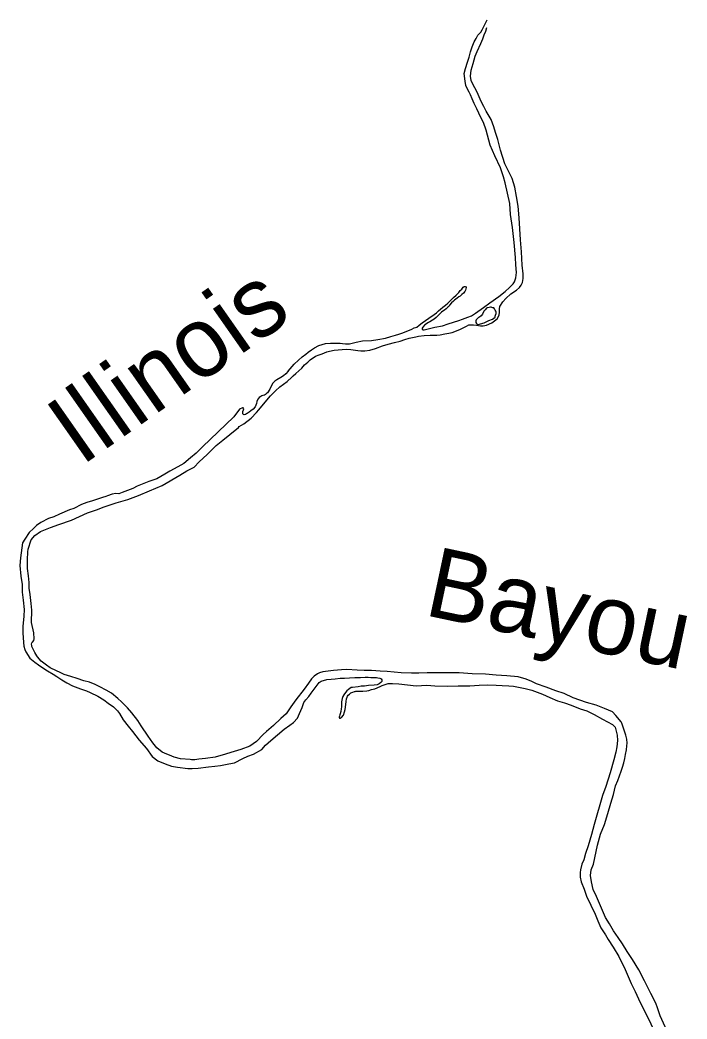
# Model space of a CAD drawing. Extents: x 1374139 to 1377472, y 1168351 to 1170484.
# Drawn here: x 1374450.4 to 1374500.8, y 1170176.4 to 1170251.8 of the extents above; entities that cross this region are included whole.
import ezdxf

# ---------------------------------------------------------------- set-up
doc = ezdxf.new("R2010")
doc.units = 0
doc.layers.add('Default', color=7, linetype='Continuous')

msp = doc.modelspace()

# ---------------------------------------------------------------- linework, layer by layer
at = {"layer": 'Default'}
for points in [[(1374487.441, 1170231.687), (1374487.631, 1170231.888), (1374487.74, 1170232.039), (1374487.849, 1170232.35), (1374487.888, 1170232.741), (1374487.847, 1170233.333), (1374487.815, 1170233.874), (1374487.722, 1170235.017), (1374487.589, 1170236.13), (1374487.446, 1170237.112), (1374487.374, 1170237.944), (1374487.04, 1170239.507), (1374486.908, 1170239.958), (1374486.687, 1170240.639), (1374486.254, 1170241.55), (1374485.902, 1170242.352), (1374485.791, 1170242.742), (1374485.589, 1170243.494), (1374485.387, 1170244.065), (1374485.196, 1170244.455), (1374484.885, 1170245.096), (1374484.703, 1170245.507), (1374484.532, 1170245.867), (1374484.422, 1170246.168), (1374484.321, 1170246.358), (1374484.16, 1170246.638), (1374484.07, 1170246.858), (1374484.009, 1170247.189), (1374483.937, 1170247.76), (1374484.036, 1170248.142), (1374484.195, 1170248.614), (1374484.304, 1170248.995), (1374484.423, 1170249.406), (1374484.532, 1170249.778), (1374484.69, 1170250.149), (1374484.84, 1170250.42), (1374484.979, 1170250.661), (1374485.188, 1170250.883), (1374485.308, 1170251.063), (1374485.417, 1170251.314), (1374485.586, 1170251.616), (1374485.666, 1170251.806)], [(1374471.463, 1170225.335), (1374471.682, 1170225.534), (1374471.891, 1170225.776), (1374472.151, 1170225.987), (1374472.31, 1170226.148), (1374472.729, 1170226.42), (1374472.999, 1170226.531), (1374473.219, 1170226.612), (1374473.578, 1170226.763), (1374473.768, 1170226.814), (1374474.138, 1170226.875), (1374474.437, 1170226.916), (1374475.037, 1170226.948), (1374475.387, 1170226.929), (1374475.917, 1170226.85), (1374476.147, 1170226.821), (1374476.437, 1170226.842), (1374476.827, 1170226.893), (1374477.237, 1170227.015), (1374477.786, 1170227.217), (1374478.205, 1170227.348), (1374478.685, 1170227.47), (1374479.105, 1170227.572), (1374479.474, 1170227.683), (1374479.794, 1170227.784), (1374480.293, 1170227.896), (1374480.503, 1170227.937), (1374480.913, 1170227.988), (1374481.363, 1170228.019), (1374481.643, 1170228.02), (1374481.883, 1170228.011), (1374482.133, 1170228.042), (1374482.492, 1170228.113), (1374482.792, 1170228.174), (1374483.022, 1170228.225), (1374483.621, 1170228.437), (1374483.821, 1170228.538), (1374484.12, 1170228.699), (1374484.28, 1170228.79), (1374484.42, 1170228.801), (1374484.64, 1170228.791), (1374484.86, 1170228.762), (1374485.16, 1170228.712), (1374485.38, 1170228.723), (1374485.63, 1170228.774), (1374486.019, 1170228.936), (1374486.438, 1170229.238), (1374486.588, 1170229.529), (1374486.617, 1170229.76), (1374486.596, 1170230.01), (1374486.626, 1170230.191), (1374486.865, 1170230.522), (1374487.094, 1170230.774), (1374487.473, 1170231.146), (1374487.882, 1170231.418), (1374488.121, 1170231.609), (1374488.231, 1170231.78), (1374488.34, 1170232.001), (1374488.389, 1170232.302), (1374488.398, 1170232.643), (1374488.327, 1170233.294), (1374488.254, 1170234.317), (1374488.201, 1170235.219), (1374488.077, 1170236.883), (1374488.024, 1170237.765), (1374487.892, 1170238.477), (1374487.77, 1170239.178), (1374487.569, 1170239.84), (1374487.016, 1170240.951), (1374486.673, 1170241.983), (1374486.471, 1170242.784), (1374486.309, 1170243.315), (1374486.168, 1170243.736), (1374485.977, 1170244.287), (1374485.605, 1170244.928), (1374485.414, 1170245.278), (1374485.233, 1170245.659), (1374484.931, 1170246.35), (1374484.74, 1170246.68), (1374484.589, 1170246.96), (1374484.479, 1170247.241), (1374484.428, 1170247.561), (1374484.476, 1170248.013), (1374484.615, 1170248.525), (1374484.773, 1170249.086), (1374484.912, 1170249.428), (1374485.191, 1170250.03), (1374485.35, 1170250.392), (1374485.459, 1170250.683), (1374485.568, 1170250.964), (1374485.657, 1170251.235)], [(1374470.665, 1170225.302), (1374470.812, 1170225.482), (1374471.121, 1170225.823), (1374471.44, 1170226.125), (1374471.71, 1170226.377), (1374471.989, 1170226.588), (1374472.178, 1170226.739), (1374472.428, 1170226.9), (1374472.637, 1170227.071), (1374472.977, 1170227.233), (1374473.476, 1170227.375), (1374473.846, 1170227.416), (1374474.226, 1170227.417), (1374474.576, 1170227.408), (1374474.756, 1170227.378), (1374474.976, 1170227.349), (1374475.276, 1170227.35), (1374475.796, 1170227.482), (1374476.275, 1170227.593), (1374476.945, 1170227.625), (1374477.415, 1170227.687), (1374477.994, 1170227.799), (1374478.414, 1170227.921), (1374478.753, 1170228.012), (1374479.003, 1170228.083), (1374479.323, 1170228.184), (1374480.002, 1170228.477), (1374480.162, 1170228.557), (1374480.361, 1170228.628), (1374480.551, 1170228.769), (1374480.78, 1170228.94), (1374481.01, 1170229.111), (1374481.279, 1170229.303), (1374481.669, 1170229.565), (1374481.848, 1170229.705), (1374482.008, 1170229.846), (1374482.147, 1170229.977), (1374482.337, 1170230.128), (1374482.526, 1170230.289), (1374482.706, 1170230.43), (1374482.796, 1170230.52), (1374483.125, 1170230.852), (1374483.324, 1170231.033), (1374483.434, 1170231.134), (1374483.533, 1170231.245), (1374483.633, 1170231.375), (1374483.753, 1170231.496), (1374483.862, 1170231.637), (1374483.942, 1170231.687), (1374484.012, 1170231.697), (1374484.082, 1170231.667), (1374484.102, 1170231.607), (1374484.043, 1170231.416), (1374483.993, 1170231.316), (1374483.883, 1170231.195), (1374483.774, 1170231.075), (1374483.644, 1170230.954), (1374483.544, 1170230.904), (1374483.405, 1170230.803), (1374483.215, 1170230.662), (1374483.125, 1170230.572), (1374482.986, 1170230.461), (1374482.826, 1170230.27), (1374482.777, 1170230.189), (1374482.707, 1170230.119), (1374482.587, 1170230.008), (1374482.457, 1170229.908), (1374482.328, 1170229.817), (1374482.238, 1170229.757), (1374482.118, 1170229.646), (1374481.959, 1170229.485), (1374481.819, 1170229.354), (1374481.669, 1170229.234), (1374481.54, 1170229.153), (1374481.35, 1170229.032), (1374481.24, 1170228.962), (1374481.121, 1170228.891), (1374481.031, 1170228.821), (1374480.951, 1170228.76), (1374480.831, 1170228.63), (1374480.782, 1170228.549), (1374480.782, 1170228.529), (1374480.782, 1170228.459), (1374480.832, 1170228.429), (1374480.932, 1170228.419), (1374481.112, 1170228.48), (1374481.721, 1170228.612), (1374482.301, 1170228.714), (1374482.74, 1170228.866), (1374483.13, 1170228.997), (1374483.539, 1170229.129), (1374483.819, 1170229.23), (1374484.218, 1170229.381), (1374484.488, 1170229.483), (1374484.807, 1170229.684), (1374485.386, 1170230.097), (1374485.875, 1170230.459), (1374486.544, 1170230.922), (1374487.032, 1170231.305), (1374487.352, 1170231.607), (1374487.441, 1170231.687)], [(1374485.318, 1170229.605), (1374485.218, 1170229.465), (1374485.098, 1170229.384), (1374485.028, 1170229.344), (1374484.909, 1170229.243), (1374484.839, 1170229.173), (1374484.819, 1170229.092), (1374484.829, 1170228.962), (1374484.86, 1170228.892), (1374484.91, 1170228.842), (1374485.01, 1170228.832), (1374485.18, 1170228.883), (1374485.449, 1170228.944), (1374485.589, 1170229.025), (1374485.799, 1170229.125), (1374486.079, 1170229.217), (1374486.188, 1170229.287), (1374486.268, 1170229.377), (1374486.278, 1170229.438), (1374486.298, 1170229.518), (1374486.347, 1170229.648), (1374486.357, 1170229.739), (1374486.337, 1170229.839), (1374486.287, 1170229.909), (1374486.256, 1170229.959), (1374486.216, 1170230.009), (1374486.176, 1170230.069), (1374486.106, 1170230.089), (1374486.036, 1170230.099), (1374485.966, 1170230.119), (1374485.926, 1170230.118), (1374485.836, 1170230.098), (1374485.676, 1170230.068), (1374485.636, 1170230.047), (1374485.527, 1170229.937), (1374485.427, 1170229.816)], [(1374485.427, 1170229.816), (1374485.318, 1170229.605)], [(1374470.665, 1170225.302), (1374470.488, 1170225.099), (1374470.301, 1170224.945), (1374470.103, 1170224.822), (1374469.797, 1170224.647), (1374469.658, 1170224.545), (1374469.511, 1170224.392), (1374469.356, 1170224.109), (1374469.269, 1170223.938), (1374469.093, 1170223.674), (1374469.034, 1170223.623), (1374468.936, 1170223.532), (1374468.867, 1170223.49), (1374468.758, 1170223.449), (1374468.678, 1170223.427), (1374468.599, 1170223.386), (1374468.47, 1170223.304), (1374468.392, 1170223.222), (1374468.363, 1170223.172), (1374468.305, 1170223.001), (1374468.268, 1170222.85), (1374468.172, 1170222.608), (1374468.005, 1170222.425), (1374467.848, 1170222.303), (1374467.709, 1170222.21), (1374467.561, 1170222.108), (1374467.512, 1170222.077), (1374467.442, 1170222.036), (1374467.343, 1170222.004), (1374467.293, 1170222.033), (1374467.242, 1170222.082), (1374467.241, 1170222.122), (1374467.249, 1170222.243), (1374467.297, 1170222.384), (1374467.306, 1170222.454), (1374467.275, 1170222.523), (1374467.215, 1170222.532), (1374466.976, 1170222.439), (1374466.557, 1170221.841), (1374464.197, 1170219.58), (1374463.715, 1170219.112), (1374463.282, 1170218.754), (1374462.779, 1170218.336), (1374462.344, 1170218.068), (1374461.72, 1170217.758), (1374461.364, 1170217.522), (1374460.741, 1170217.171), (1374460.155, 1170216.981), (1374459.252, 1170216.616), (1374458.935, 1170216.451), (1374458.141, 1170216.138), (1374457.873, 1170216.043), (1374457.653, 1170216.069), (1374457.384, 1170216.005), (1374457.037, 1170215.879), (1374456.908, 1170215.837), (1374456.649, 1170215.773), (1374456.282, 1170215.637), (1374455.884, 1170215.52), (1374455.467, 1170215.373), (1374455.06, 1170215.246), (1374454.486, 1170214.937), (1374454.168, 1170214.831), (1374453.394, 1170214.508), (1374452.978, 1170214.311), (1374452.581, 1170214.165), (1374451.986, 1170213.875), (1374451.671, 1170213.639), (1374451.435, 1170213.415), (1374451.11, 1170213.13), (1374450.789, 1170212.614), (1374450.603, 1170212.35), (1374450.462, 1170211.207), (1374450.421, 1170210.636), (1374450.495, 1170209.836), (1374450.575, 1170209.206), (1374450.594, 1170208.626), (1374450.664, 1170208.007), (1374450.736, 1170207.307), (1374450.724, 1170206.796), (1374450.647, 1170206.034), (1374450.635, 1170205.533), (1374450.65, 1170205.193), (1374450.677, 1170204.813), (1374450.711, 1170204.533), (1374450.775, 1170204.284), (1374450.858, 1170204.115), (1374451.165, 1170203.64), (1374451.287, 1170203.522), (1374451.54, 1170203.336), (1374451.823, 1170203.12), (1374452.075, 1170202.954), (1374452.489, 1170202.68), (1374452.913, 1170202.417), (1374453.205, 1170202.261), (1374453.579, 1170201.997), (1374453.952, 1170201.783), (1374454.385, 1170201.55), (1374454.978, 1170201.329), (1374455.45, 1170201.177), (1374455.722, 1170201.051)], [(1374450.984, 1170210.415), (1374450.984, 1170211.065), (1374451.004, 1170211.656), (1374451.04, 1170211.867), (1374451.259, 1170212.571), (1374451.533, 1170212.886), (1374451.968, 1170213.194), (1374452.732, 1170213.486), (1374453.357, 1170213.727), (1374454.311, 1170214.043), (1374455.51, 1170214.593), (1374456.185, 1170214.834), (1374456.781, 1170215.054), (1374457.685, 1170215.349), (1374458.569, 1170215.604), (1374459.363, 1170215.907), (1374460.196, 1170216.271), (1374461.139, 1170216.657), (1374462.484, 1170217.46), (1374463.018, 1170217.779), (1374463.563, 1170218.058), (1374463.936, 1170218.444), (1374464.546, 1170219.015), (1374465.214, 1170219.687), (1374465.727, 1170220.086), (1374466.269, 1170220.515), (1374466.899, 1170221.046), (1374466.958, 1170221.117), (1374467.314, 1170221.313), (1374467.876, 1170221.762), (1374468.279, 1170222.179), (1374468.436, 1170222.372), (1374468.935, 1170222.951), (1374469.317, 1170223.438), (1374469.7, 1170223.824), (1374470.035, 1170224.11), (1374470.588, 1170224.51), (1374470.942, 1170224.856), (1374471.04, 1170224.948), (1374471.247, 1170225.111), (1374471.463, 1170225.335)], [(1374492.161, 1170200.644), (1374491.497, 1170200.963), (1374490.864, 1170201.163), (1374490.121, 1170201.452), (1374489.408, 1170201.69), (1374489.035, 1170201.864), (1374488.623, 1170202.058), (1374488.021, 1170202.228), (1374487.161, 1170202.294), (1374486.361, 1170202.341), (1374485.541, 1170202.418), (1374484.551, 1170202.462), (1374483.572, 1170202.516), (1374482.453, 1170202.528), (1374481.844, 1170202.528), (1374481.135, 1170202.527), (1374480.516, 1170202.506), (1374479.957, 1170202.497), (1374479.187, 1170202.525), (1374478.647, 1170202.586), (1374478.127, 1170202.628), (1374477.597, 1170202.659), (1374476.947, 1170202.699), (1374476.388, 1170202.709), (1374475.858, 1170202.741), (1374475.088, 1170202.768), (1374474.679, 1170202.752), (1374474.091, 1170202.712), (1374473.672, 1170202.655), (1374473.263, 1170202.608), (1374473.035, 1170202.515), (1374472.877, 1170202.442), (1374472.61, 1170202.267), (1374472.413, 1170202.084), (1374472.189, 1170201.75), (1374471.857, 1170201.284), (1374471.241, 1170200.483), (1374470.87, 1170199.966), (1374470.499, 1170199.43), (1374470.115, 1170199.083), (1374469.555, 1170198.563), (1374469.033, 1170198.104), (1374468.777, 1170197.88), (1374468.266, 1170197.351), (1374467.773, 1170196.983), (1374467.088, 1170196.731), (1374466.332, 1170196.509), (1374465.925, 1170196.382), (1374465.16, 1170196.159), (1374464.432, 1170196.067), (1374463.914, 1170196.009), (1374463.605, 1170195.964), (1374463.365, 1170195.97), (1374463.255, 1170195.978), (1374462.525, 1170196.046), (1374462.064, 1170196.159), (1374461.692, 1170196.303), (1374461.511, 1170196.38), (1374461.159, 1170196.534), (1374460.754, 1170196.878), (1374460.458, 1170197.244), (1374460.1, 1170197.749), (1374459.578, 1170198.521), (1374459.322, 1170198.927), (1374458.873, 1170199.511), (1374458.537, 1170199.876), (1374458.08, 1170200.349), (1374457.807, 1170200.594), (1374457.331, 1170200.987), (1374456.937, 1170201.221), (1374456.454, 1170201.483), (1374456.101, 1170201.658), (1374455.669, 1170201.811), (1374455.248, 1170201.924), (1374454.726, 1170202.096), (1374454.264, 1170202.259), (1374453.762, 1170202.411), (1374453.46, 1170202.546), (1374453.169, 1170202.671), (1374452.695, 1170202.914), (1374452.412, 1170203.099), (1374452.018, 1170203.413), (1374451.733, 1170203.739), (1374451.702, 1170203.799), (1374451.548, 1170204.066), (1374451.321, 1170204.503), (1374451.309, 1170204.593), (1374451.298, 1170204.693), (1374451.326, 1170204.784), (1374451.355, 1170204.834), (1374451.463, 1170204.956), (1374451.481, 1170205.097), (1374451.454, 1170205.537), (1374451.291, 1170206.335), (1374451.306, 1170207.266), (1374451.268, 1170207.756), (1374451.197, 1170208.436), (1374451.119, 1170208.925), (1374451.102, 1170209.345), (1374451.064, 1170209.845), (1374450.984, 1170210.415)], [(1374455.722, 1170201.051), (1374456.296, 1170200.77), (1374456.75, 1170200.497), (1374457.063, 1170200.242), (1374457.477, 1170199.958), (1374457.792, 1170199.653), (1374457.935, 1170199.445), (1374458.202, 1170198.989), (1374458.59, 1170198.495), (1374458.916, 1170198.11), (1374459.426, 1170197.447), (1374459.956, 1170196.805), (1374460.405, 1170196.222), (1374460.82, 1170195.888), (1374461.373, 1170195.657), (1374461.845, 1170195.494), (1374462.306, 1170195.412), (1374463.096, 1170195.315), (1374463.406, 1170195.3), (1374463.865, 1170195.337), (1374464.642, 1170195.44), (1374465.131, 1170195.478), (1374465.56, 1170195.525), (1374466.177, 1170195.655), (1374466.605, 1170195.742), (1374467.248, 1170196.073), (1374467.615, 1170196.239), (1374468.052, 1170196.387), (1374468.676, 1170196.747), (1374468.94, 1170197.062), (1374469.354, 1170197.409), (1374469.846, 1170197.837), (1374470.368, 1170198.266), (1374470.793, 1170198.574), (1374471.059, 1170198.768), (1374471.374, 1170199.094), (1374471.517, 1170199.466), (1374471.72, 1170199.92), (1374471.853, 1170200.283), (1374472, 1170200.495), (1374472.215, 1170200.739), (1374472.401, 1170201.003), (1374472.626, 1170201.297), (1374472.782, 1170201.499), (1374472.997, 1170201.793), (1374473.145, 1170201.896), (1374473.573, 1170202.013), (1374473.902, 1170202.058), (1374474.211, 1170202.083), (1374474.57, 1170202.119), (1374474.919, 1170202.125), (1374475.288, 1170202.141), (1374475.688, 1170202.167), (1374476.117, 1170202.174), (1374476.476, 1170202.19), (1374476.686, 1170202.194), (1374476.886, 1170202.177), (1374477.106, 1170202.171), (1374477.325, 1170202.164), (1374477.415, 1170202.156), (1374477.576, 1170202.128), (1374477.666, 1170202.08), (1374477.718, 1170201.99), (1374477.729, 1170201.93), (1374477.72, 1170201.87), (1374477.641, 1170201.789), (1374477.513, 1170201.687), (1374477.374, 1170201.614), (1374477.155, 1170201.591), (1374476.716, 1170201.583), (1374476.407, 1170201.528), (1374476.168, 1170201.514), (1374475.938, 1170201.481), (1374475.51, 1170201.424), (1374475.5, 1170201.414), (1374475.42, 1170201.412), (1374475.321, 1170201.351), (1374475.213, 1170201.269), (1374475.085, 1170201.156), (1374474.987, 1170201.055), (1374474.87, 1170200.873), (1374474.792, 1170200.741), (1374474.725, 1170200.58), (1374474.689, 1170200.339), (1374474.681, 1170200.219), (1374474.675, 1170199.968), (1374474.667, 1170199.818), (1374474.621, 1170199.597), (1374474.574, 1170199.426), (1374474.555, 1170199.356), (1374474.527, 1170199.255), (1374474.518, 1170199.185), (1374474.518, 1170199.155), (1374474.529, 1170199.115), (1374474.589, 1170199.106), (1374474.658, 1170199.147), (1374474.678, 1170199.168), (1374474.825, 1170199.34), (1374474.911, 1170199.572), (1374474.958, 1170199.753), (1374475.012, 1170200.144)], [(1374475.012, 1170200.144), (1374475.038, 1170200.375), (1374475.065, 1170200.555), (1374475.103, 1170200.686), (1374475.131, 1170200.767), (1374475.19, 1170200.838), (1374475.289, 1170200.919), (1374475.397, 1170201.021), (1374475.536, 1170201.074), (1374475.655, 1170201.106), (1374475.715, 1170201.117), (1374475.764, 1170201.137), (1374475.894, 1170201.14), (1374476.144, 1170201.144), (1374476.303, 1170201.146), (1374476.603, 1170201.171), (1374476.742, 1170201.183), (1374476.951, 1170201.257), (1374477.189, 1170201.331), (1374477.596, 1170201.498), (1374477.755, 1170201.56), (1374477.983, 1170201.654), (1374478.202, 1170201.718), (1374478.521, 1170201.733), (1374479.011, 1170201.701), (1374480.322, 1170201.542), (1374481.13, 1170201.585), (1374481.73, 1170201.535), (1374482.669, 1170201.51), (1374483.488, 1170201.544), (1374484.356, 1170201.558), (1374485.065, 1170201.599), (1374485.724, 1170201.61), (1374486.363, 1170201.591), (1374486.803, 1170201.568), (1374487.313, 1170201.536), (1374487.673, 1170201.512), (1374488.534, 1170201.356), (1374489.046, 1170201.214), (1374489.84, 1170200.916), (1374490.393, 1170200.665), (1374490.976, 1170200.414), (1374491.518, 1170200.253), (1374492.021, 1170200.081), (1374492.694, 1170199.812), (1374493.186, 1170199.649), (1374493.76, 1170199.389), (1374494.375, 1170199.018), (1374495.13, 1170198.63), (1374495.333, 1170198.433), (1374495.408, 1170198.134), (1374495.493, 1170197.825), (1374495.5, 1170197.415), (1374495.447, 1170196.953), (1374495.374, 1170196.532), (1374495.234, 1170195.949), (1374494.95, 1170194.973), (1374494.628, 1170193.936), (1374494.369, 1170193.272), (1374493.756, 1170191.089), (1374493.558, 1170190.325), (1374493.303, 1170189.48), (1374493.093, 1170188.896), (1374492.97, 1170188.423), (1374492.826, 1170188.091), (1374492.723, 1170187.648), (1374492.697, 1170187.448), (1374492.703, 1170187.097), (1374492.778, 1170186.758), (1374492.987, 1170186.191), (1374493.175, 1170185.663), (1374493.817, 1170184.322), (1374494.015, 1170183.815), (1374494.253, 1170183.268), (1374494.601, 1170182.753), (1374494.797, 1170182.406), (1374495.186, 1170181.832), (1374495.617, 1170181.118), (1374496.092, 1170180.125), (1374496.549, 1170179.081), (1374496.838, 1170178.485), (1374497.232, 1170177.65), (1374497.779, 1170176.558), (1374498.285, 1170175.505)], [(1374499.224, 1170175.54), (1374498.726, 1170176.634), (1374498.515, 1170177.311), (1374498.422, 1170177.51), (1374498.277, 1170177.838), (1374498.019, 1170178.334), (1374497.854, 1170178.672), (1374497.545, 1170179.267), (1374497.111, 1170180.111), (1374496.649, 1170180.895), (1374496.25, 1170181.489), (1374495.891, 1170182.064), (1374495.563, 1170182.559), (1374495.215, 1170183.064), (1374494.897, 1170183.589), (1374494.6, 1170184.055), (1374493.925, 1170185.656), (1374493.686, 1170186.182), (1374493.537, 1170186.761), (1374493.469, 1170187.23), (1374493.512, 1170187.651), (1374493.695, 1170188.085), (1374494.001, 1170189.531), (1374494.227, 1170190.356), (1374494.525, 1170191.082), (1374494.791, 1170191.897), (1374494.998, 1170192.691), (1374495.197, 1170193.335), (1374495.366, 1170193.989), (1374495.529, 1170194.392), (1374495.797, 1170195.097), (1374495.892, 1170195.409), (1374495.997, 1170195.731), (1374496.071, 1170196.052), (1374496.126, 1170196.364), (1374496.18, 1170196.715), (1374496.225, 1170197.026), (1374496.232, 1170197.206), (1374496.207, 1170197.526), (1374496.142, 1170197.826), (1374496.048, 1170198.114), (1374495.828, 1170198.721), (1374495.776, 1170198.831), (1374495.379, 1170199.305), (1374495.135, 1170199.581), (1374494.531, 1170199.842), (1374493.908, 1170200.082), (1374493.176, 1170200.29), (1374492.161, 1170200.644)]]:
    msp.add_lwpolyline(points, dxfattribs=at)

# ---------------------------------------------------------------- texts
for s, rotation, p in [('Illinois', 35, (1374455.025, 1170218.086)), ('Bayou', 348, (1374480.809, 1170206.914))]:
    msp.add_text(s, height=5.28, rotation=rotation, dxfattribs=at).set_placement(p)

doc.saveas('drawing.dxf')
